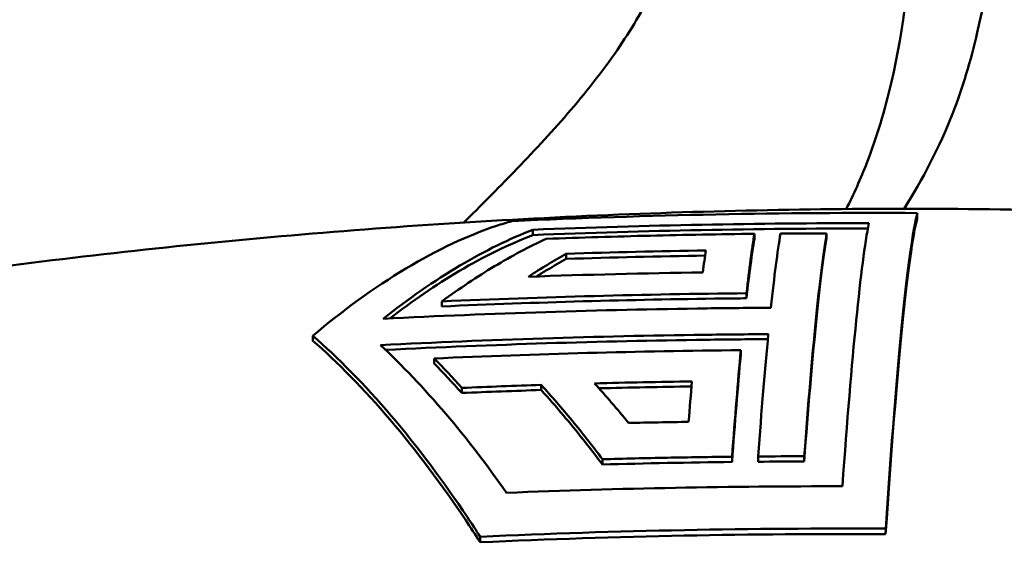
# Model space of a CAD drawing. Header units: millimetres. Extents: x 0 to 4686, y -120 to 1682.
# Tile 260 of 558: x 1978 to 1994, y 884 to 892. Entities that reach past the tile are written whole.
import ezdxf

# ---------------------------------------------------------------- set-up
doc = ezdxf.new("R2010")
doc.units = ezdxf.units.MM
doc.header["$LTSCALE"] = 2
doc.layers.add('Sichtbar (ISO)', color=7, linetype='Continuous', lineweight=50)

msp = doc.modelspace()

# ---------------------------------------------------------------- linework, layer by layer
at = {"layer": 'Sichtbar (ISO)'}
for p, q in [((1992.3122, 889.0282), (1992.3108, 888.9378)), ((1985.9827, 888.7539), (1985.9813, 888.6654)), ((1989.6299, 888.6854), (1989.6286, 888.5993)), ((1990.8188, 888.6936), (1990.8174, 888.6076)), ((1986.5312, 888.3571), (1986.5299, 888.2724)), ((1989.4997, 887.7062), (1989.4984, 887.6238)), ((1984.4849, 887.5726), (1984.4836, 887.4899)), ((1982.3588, 887.0081), (1982.3575, 886.9255)), ((1989.4055, 886.7685), (1989.4042, 886.6861)), ((1984.3547, 886.6334), (1984.3534, 886.5508)), ((1984.8125, 886.1484), (1984.8112, 886.0651)), ((1986.1189, 886.1969), (1986.1176, 886.1136)), ((1987.1273, 884.9735), (1987.126, 884.8872)), ((1989.2617, 885.0144), (1989.2604, 884.9283)), ((1989.6903, 885.0185), (1989.689, 884.9325)), ((1990.4506, 885.0225), (1990.4493, 884.9366)), ((1991.7916, 883.8301), (1991.7902, 883.7397)), ((1985.1145, 883.6968), (1985.1131, 883.6051))]:
    msp.add_line(p, q, dxfattribs=at)
for centre, major_axis, ratio, start_param, end_param in [((1991.9258, 878.3542), (0.4704, 10.8439), 0.0395951, 0.1789533, 1.043162), ((1991.1661, 878.3871), (0.4689, 10.8101), 0.0395951, 0.2518676, 0.9683727), ((1991.9258, 878.3542), (0.4661, 10.7439), 0.0395951, 0.174657, 1.0474583), ((1989.3143, 878.4674), (0.4645, 10.7071), 0.0395951, 0.3051561, 0.5316153), ((1989.7425, 878.4489), (0.4656, 10.7335), 0.0395951, 0.305934, 0.5747956), ((1995.6195, 796.988), (-111.2249, 11.1392), 0.8184041, 4.8372004, 4.8440203), ((1990.5022, 878.4159), (0.4675, 10.7766), 0.0395951, 0.3071915, 0.9125929), ((1989.3143, 878.4674), (0.4601, 10.607), 0.0395951, 0.3021741, 0.5308639), ((1990.5022, 878.4159), (0.4631, 10.6765), 0.0395951, 0.3042516, 0.9155087), ((1995.538, 794.9981), (113.3144, -11.3495), 0.8184244, 1.7116325, 1.7318886), ((1988.5546, 878.5004), (0.4623, 10.6563), 0.0395951, 0.3777037, 0.4613852), ((1995.5397, 795.0391), (113.1661, -11.3334), 0.8183994, 1.7118186, 1.732008), ((1995.4819, 792.8975), (-115.4236, 11.56), 0.8184088, 4.8520678, 4.8769299), ((1989.7425, 878.4489), (-0.4656, -10.7335), 0.0395951, 3.7872359, 4.0554327), ((1995.343, 790.6772), (-116.5511, 11.6724), 0.8183995, 4.8449619, 4.8882697), ((1989.3143, 878.4674), (0.4645, 10.7071), 0.0395951, 0.6853528, 0.9146116), ((1984.1333, 875.0141), (4.3714, -13.5434), 0.4180096, 2.3889585, 2.4531008), ((1989.3143, 878.4674), (-0.4601, -10.607), 0.0395951, 3.827648, 4.0591619), ((1995.3033, 791.0156), (115.5221, -11.5721), 0.8184534, 1.7104592, 1.7243254), ((1988.5546, 878.5004), (-0.4623, -10.6563), 0.0395951, 3.8990998, 3.9862934), ((1995.2953, 791.1577), (115.3831, -11.5451), 0.8182271, 1.7318332, 1.7431586), ((1995.3011, 791.0792), (115.3522, -11.5523), 0.8183994, 1.7105624, 1.7237519), ((1995.2609, 792.1084), (-113.394, 11.358), 0.8184345, 4.8532374, 4.8619323), ((1995.2505, 793.246), (111.311, -11.1478), 0.8184045, 1.6955673, 1.7023819)]:
    msp.add_ellipse(centre, major_axis=major_axis, ratio=ratio, start_param=start_param, end_param=end_param, dxfattribs=at)
for points, knots in [([(1984.8438, 888.871), (1985.1207, 889.1455), (1985.3962, 889.4219), (1985.6682, 889.7033), (1985.9697, 890.0152), (1986.2668, 890.3332), (1986.5535, 890.6654), (1986.8402, 890.9976), (1987.1164, 891.344), (1987.3726, 891.7157), (1987.5889, 892.0296), (1987.791, 892.3614), (1987.9652, 892.7237), (1988.12, 893.0455), (1988.2529, 893.3912), (1988.3577, 893.7622), (1988.4652, 894.143), (1988.5431, 894.5503), (1988.602, 894.9714), (1988.6702, 895.4596), (1988.7128, 895.9663), (1988.7414, 896.4821), (1988.7622, 896.8558), (1988.7756, 897.2342), (1988.7854, 897.6148), (1988.8138, 898.7188), (1988.8118, 899.8409), (1988.8118, 900.9618)], [0.69688209, 0.69688209, 0.69688209, 0.69688209, 0.72836518, 0.72836518, 0.72836518, 0.76325735, 0.76325735, 0.76325735, 0.79816303, 0.79816303, 0.79816303, 0.82764389, 0.82764389, 0.82764389, 0.85383785, 0.85383785, 0.85383785, 0.88072483, 0.88072483, 0.88072483, 0.91189687, 0.91189687, 0.91189687, 0.93448276, 0.93448276, 0.93448276, 1, 1, 1, 1]), ([(1992.3435, 896.9677), (1992.3404, 896.5309), (1992.3349, 896.0956), (1992.3253, 895.6629), (1992.3129, 895.109), (1992.2936, 894.5594), (1992.26, 894.0187), (1992.1987, 893.0291), (1992.0898, 892.0693), (1991.8858, 891.187), (1991.7778, 890.7199), (1991.6431, 890.2744), (1991.4812, 889.8571), (1991.3783, 889.5919), (1991.2643, 889.3381), (1991.1413, 889.0941)], [0.0380916, 0.0380916, 0.0380916, 0.0380916, 0.06372563, 0.06372563, 0.06372563, 0.09653278, 0.09653278, 0.09653278, 0.15657597, 0.15657597, 0.15657597, 0.18836361, 0.18836361, 0.18836361, 0.20856385, 0.20856385, 0.20856385, 0.20856385]), ([(1992.0937, 889.0983), (1992.3992, 889.5809), (1992.6731, 890.1008), (1992.8954, 890.6736), (1993.0574, 891.0909), (1993.192, 891.5363), (1993.3, 892.0035), (1993.504, 892.8858), (1993.6129, 893.8456), (1993.6743, 894.8352), (1993.7078, 895.3759), (1993.7271, 895.9255), (1993.7395, 896.4794), (1993.7411, 896.5507), (1993.7426, 896.6221), (1993.7439, 896.6936)], [0.76800029, 0.76800029, 0.76800029, 0.76800029, 0.81163639, 0.81163639, 0.81163639, 0.84342403, 0.84342403, 0.84342403, 0.90346722, 0.90346722, 0.90346722, 0.93627437, 0.93627437, 0.93627437, 0.9405009, 0.9405009, 0.9405009, 0.9405009]), ([(1968.7358, 886.7385), (1970.4689, 887.0915), (1972.2296, 887.4094), (1975.7973, 887.9677), (1977.6042, 888.2082), (1981.2538, 888.6062), (1983.0965, 888.7637), (1986.8058, 888.9916), (1988.6725, 889.062), (1992.3977, 889.1127), (1994.256, 889.094), (1996.1136, 889.031)], [5.3135754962, 5.3135754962, 5.3135754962, 5.3135754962, 5.3154787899, 5.3154787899, 5.3173820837, 5.3173820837, 5.3192853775, 5.3192853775, 5.3211886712, 5.3211886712, 5.3230718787, 5.3230718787, 5.3230718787, 5.3230718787]), ([(1985.6351, 888.8949), (1985.5501, 888.8706), (1985.4658, 888.8446), (1984.9251, 888.6635), (1984.4109, 888.4261), (1983.3683, 887.8014), (1982.8401, 887.4143), (1982.3588, 887.0081)], [1.19991238, 1.19991238, 1.19991238, 1.19991238, 1.24365615, 1.24365615, 1.48394782, 1.48394782, 1.7242395, 1.7242395, 1.7242395, 1.7242395]), ([(1983.5161, 887.2869), (1983.9233, 887.6089), (1984.3547, 887.9111), (1985.1943, 888.4084), (1985.6028, 888.6064), (1985.9827, 888.7539)], [-1.69019731, -1.69019731, -1.69019731, -1.69019731, -1.49368407, -1.49368407, -1.303464, -1.303464, -1.303464, -1.303464]), ([(1983.6274, 887.2923), (1983.9962, 887.5773), (1984.3825, 887.8441), (1985.1836, 888.3186), (1985.5976, 888.5184), (1985.9813, 888.6654)], [-1.65527433, -1.65527433, -1.65527433, -1.65527433, -1.4791382, -1.4791382, -1.28629306, -1.28629306, -1.28629306, -1.28629306]), ([(1989.6299, 888.6854), (1989.0581, 888.6789), (1988.4864, 888.6688), (1987.3438, 888.6414), (1986.7728, 888.6241), (1986.2022, 888.6031)], [-0.34416554, -0.34416554, -0.34416554, -0.34416554, -0.17208358, -0.17208358, -0.00000205, -0.00000205, -0.00000205, -0.00000205]), ([(1986.2022, 888.6031), (1985.9209, 888.4741), (1985.636, 888.323), (1985.0626, 887.9787), (1984.774, 887.7856), (1984.4849, 887.5726)], [-0.28811262, -0.28811262, -0.28811262, -0.28811262, -0.14405598, -0.14405598, -0.00000487, -0.00000487, -0.00000487, -0.00000487]), ([(1985.9085, 887.9788), (1986.0128, 888.0475), (1986.1169, 888.1134), (1986.3245, 888.2395), (1986.428, 888.2997), (1986.5312, 888.3571)], [-0.10548682, -0.10548682, -0.10548682, -0.10548682, -0.05274396, -0.05274396, -0.000001, -0.000001, -0.000001, -0.000001]), ([(1986.0435, 887.9835), (1986.1022, 888.0208), (1986.1608, 888.0571), (1986.3232, 888.1554), (1986.4267, 888.2154), (1986.5299, 888.2724)], [-0.082510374, -0.082510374, -0.082510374, -0.082510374, -0.052753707, -0.052753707, -0.000000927, -0.000000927, -0.000000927, -0.000000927]), ([(1984.4849, 887.5726), (1985.3193, 887.6096), (1986.1545, 887.6393), (1987.8262, 887.6838), (1988.6627, 887.6987), (1989.4997, 887.7062)], [-0.50366812, -0.50366812, -0.50366812, -0.50366812, -0.25183505, -0.25183505, -0.00000099, -0.00000099, -0.00000099, -0.00000099]), ([(1984.4836, 887.4899), (1986.0363, 887.5587), (1987.5836, 887.602), (1989.2419, 887.6213), (1989.3702, 887.6227), (1989.4984, 887.6238)], [-5.81249891, -5.81249891, -5.81249891, -5.81249891, -5.38296237, -5.38296237, -5.34688879, -5.34688879, -5.34688879, -5.34688879]), ([(1989.9023, 887.4676), (1989.5534, 887.4655), (1989.2034, 887.4623), (1987.0903, 887.4345), (1985.3056, 887.3777), (1983.5161, 887.2869)], [-13.53394027, -13.53394027, -13.53394027, -13.53394027, -13.43540674, -13.43540674, -12.94046322, -12.94046322, -12.94046322, -12.94046322]), ([(1982.3575, 886.9255), (1982.7586, 886.575), (1983.1987, 886.1305), (1984.067, 885.1121), (1984.4951, 884.538), (1984.9539, 883.8515), (1985.0332, 883.7302), (1985.1131, 883.6051)], [-1.70724149, -1.70724149, -1.70724149, -1.70724149, -1.46933663, -1.46933663, -1.23143177, -1.23143177, -1.18258096, -1.18258096, -1.18258096, -1.18258096]), ([(1982.3588, 887.0081), (1982.7639, 886.654), (1983.2085, 886.205), (1984.0854, 885.1762), (1984.5178, 884.5963), (1984.9723, 883.9162), (1985.0431, 883.808), (1985.1145, 883.6968)], [4.80660492, 4.80660492, 4.80660492, 4.80660492, 5.0468966, 5.0468966, 5.28718827, 5.28718827, 5.33093204, 5.33093204, 5.33093204, 5.33093204]), ([(1983.4726, 886.8524), (1985.2594, 886.943), (1987.0416, 886.9997), (1989.1548, 887.0276), (1989.5073, 887.0309), (1989.8587, 887.033)], [-6.0124692, -6.0124692, -6.0124692, -6.0124692, -5.51822151, -5.51822151, -5.41896769, -5.41896769, -5.41896769, -5.41896769]), ([(1983.5558, 886.7741), (1985.3273, 886.863), (1987.0939, 886.9186), (1989.1768, 886.9457), (1989.5143, 886.9488), (1989.8508, 886.9508)], [-5.97965806, -5.97965806, -5.97965806, -5.97965806, -5.48971187, -5.48971187, -5.3946894, -5.3946894, -5.3946894, -5.3946894]), ([(1985.5482, 884.4212), (1985.232, 884.8713), (1984.8924, 885.315), (1984.186, 886.1464), (1983.8188, 886.5296), (1983.4726, 886.8524)], [-5.29261656, -5.29261656, -5.29261656, -5.29261656, -5.10470004, -5.10470004, -4.90603326, -4.90603326, -4.90603326, -4.90603326]), ([(1986.1176, 886.1136), (1986.2397, 885.9791), (1986.3622, 885.8396), (1986.7014, 885.4383), (1986.9168, 885.1661), (1987.126, 884.8872)], [-1.56424813, -1.56424813, -1.56424813, -1.56424813, -1.49772244, -1.49772244, -1.37943619, -1.37943619, -1.37943619, -1.37943619]), ([(1986.1189, 886.1969), (1986.289, 886.0101), (1986.4585, 885.8144), (1986.795, 885.4063), (1986.9619, 885.194), (1987.1273, 884.9735)], [-0.20071748, -0.20071748, -0.20071748, -0.20071748, -0.100163, -0.100163, -0.00000218, -0.00000218, -0.00000218, -0.00000218]), ([(1987.5587, 885.5704), (1987.4656, 885.6843), (1987.3721, 885.7957), (1987.1848, 886.0132), (1987.0908, 886.1192), (1986.9967, 886.2226)], [-0.11094165, -0.11094165, -0.11094165, -0.11094165, -0.05547127, -0.05547127, -0.000001, -0.000001, -0.000001, -0.000001]), ([(1987.1273, 884.9735), (1987.4828, 884.9831), (1987.8385, 884.9914), (1988.5499, 885.005), (1988.9058, 885.0104), (1989.2617, 885.0144)], [-0.21422283, -0.21422283, -0.21422283, -0.21422283, -0.10711184, -0.10711184, -0.000001, -0.000001, -0.000001, -0.000001])]:
    msp.add_open_spline(points, degree=3, knots=knots, dxfattribs=at)
for points in [[(1992.3122, 889.0282), (1990.127, 889.0396), (1987.8815, 888.9984), (1985.6351, 888.8949)], [(1985.9827, 888.7539), (1987.8425, 888.8277), (1989.6962, 888.8618), (1991.5135, 888.8608)], [(1985.9813, 888.6654), (1987.8357, 888.7394), (1989.6844, 888.7738), (1991.497, 888.7731)], [(1984.3534, 886.5508), (1984.504, 886.3985), (1984.6572, 886.2363), (1984.8112, 886.0651)], [(1984.8112, 886.0651), (1985.2473, 886.0828), (1985.6828, 886.0991), (1986.1176, 886.1136)], [(1990.4493, 884.9366), (1990.1965, 884.9357), (1989.943, 884.9341), (1989.689, 884.9325)], [(1987.126, 884.8872), (1987.8404, 884.9056), (1988.5524, 884.9196), (1989.2604, 884.9283)], [(1991.0791, 884.5279), (1989.2618, 884.5285), (1987.4081, 884.495), (1985.5482, 884.4212)], [(1985.1145, 883.6968), (1987.3609, 883.8003), (1989.6064, 883.8412), (1991.7916, 883.8301)], [(1985.1131, 883.6051), (1987.359, 883.7093), (1989.6048, 883.7508), (1991.7902, 883.7397)]]:
    msp.add_open_spline(points, degree=3, dxfattribs=at)

doc.saveas('drawing.dxf')
